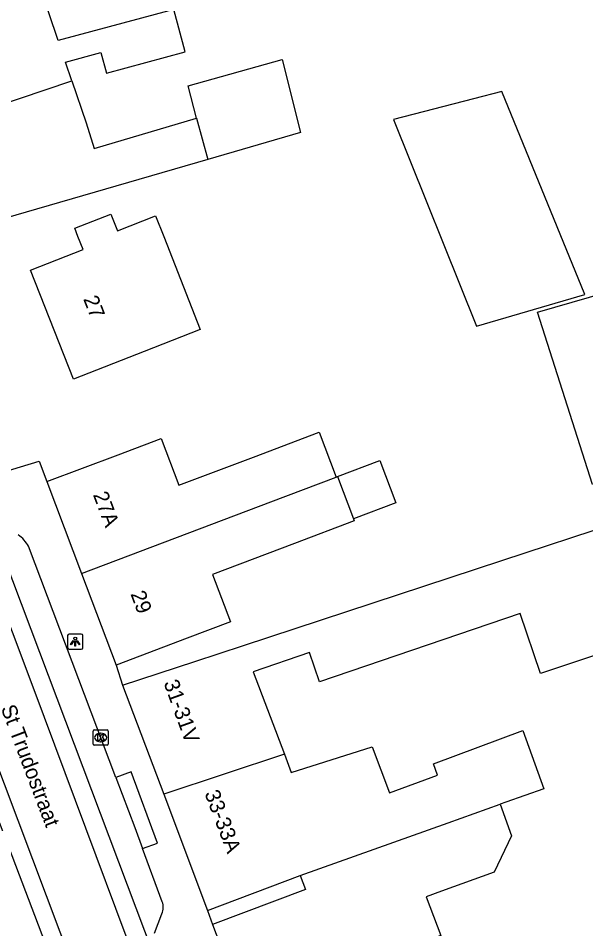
# Model space of a CAD drawing. Extents: x 159377 to 159983, y 382996 to 383595.
# Drawn here: x 159740.4 to 159777.8, y 383204.4 to 383264.4 of the extents above; entities that cross this region are included whole.
import ezdxf

# ---------------------------------------------------------------- set-up
doc = ezdxf.new("R2010")
doc.units = 0
for name, color, linetype in [('IMGEO_Kolk', 7, 'Continuous'), ('IMGEO_Lichtpunt', 7, 'Continuous'), ('IMGEO_Openbare_ruimte_label', 7, 'Continuous'), ('IMGEO_Pand', 7, 'Continuous'), ('IMGEO_Pand_nummerreeks', 7, 'Continuous'), ('IMGEO_Rijbaan_lokaal_gesloten', 7, 'Continuous'), ('IMGEO_Voetpad_open', 7, 'Continuous')]:
    doc.layers.add(name, color=color, linetype=linetype)

msp = doc.modelspace()

# ---------------------------------------------------------------- linework, layer by layer
at = {"layer": 'IMGEO_Kolk'}
for p, q in [((159745.338, 383216.591), (159745.338, 383217.443)), ((159745.413, 383217.517), (159746.265, 383217.517)), ((159746.339, 383217.443), (159746.339, 383216.591)), ((159745.826, 383217.297), (159745.851, 383217.297)), ((159746.265, 383216.517), (159745.413, 383216.517)), ((159745.849, 383216.737), (159745.824, 383216.737))]:
    msp.add_line(p, q, dxfattribs=at)
for points in [[(159745.338, 383216.591), (159745.338, 383217.443)], [(159745.413, 383217.517), (159746.265, 383217.517)], [(159746.339, 383217.443), (159746.339, 383216.591)], [(159745.659, 383217.217), (159745.782, 383217.217), (159745.782, 383217.066), (159745.912, 383217.217), (159746.076, 383217.217), (159745.93, 383217.066), (159746.083, 383216.817), (159745.931, 383216.817), (159745.846, 383216.981), (159745.782, 383216.914), (159745.782, 383216.817), (159745.659, 383216.817), (159745.659, 383217.217)], [(159746.265, 383216.517), (159745.413, 383216.517)]]:
    msp.add_lwpolyline(points, dxfattribs=at)
for centre, start, end in [((159745.415, 383217.441), 91.55205, 178.44795), ((159745.415, 383217.441), 91.55205, 178.44795), ((159746.263, 383217.441), 1.55205, 88.44795), ((159746.263, 383217.441), 1.55205, 88.44795), ((159745.415, 383216.593), 181.55205, 268.44795), ((159745.415, 383216.593), 181.55205, 268.44795), ((159746.263, 383216.593), 271.55205, 358.44795), ((159746.263, 383216.593), 271.55205, 358.44795)]:
    msp.add_arc(centre, 0.0765, start, end, dxfattribs=at)
for centre, major_axis, ratio, start_param, end_param in [((159745.825, 383217.017), (-0.387, 0.002), 0.722429, 4.712389, 7.853982), ((159745.85, 383217.017), (-0.39, 0.002), 0.717154, 1.570796, 4.712389)]:
    msp.add_ellipse(centre, major_axis=major_axis, ratio=ratio, start_param=start_param, end_param=end_param, dxfattribs=at)
at = {"layer": 'IMGEO_Lichtpunt'}
for p, q in [((159743.663, 383223.737), (159743.663, 383222.93)), ((159743.663, 383223.737), (159743.663, 383222.93)), ((159744.565, 383223.832), (159743.757, 383223.832)), ((159744.565, 383223.832), (159743.757, 383223.832)), ((159744.659, 383222.93), (159744.659, 383223.737)), ((159744.659, 383222.93), (159744.659, 383223.737)), ((159743.757, 383222.836), (159744.565, 383222.836)), ((159743.757, 383222.836), (159744.565, 383222.836))]:
    msp.add_line(p, q, dxfattribs=at)
for points in [[(159744.037, 383223.401), (159744.076, 383223.373), (159743.888, 383223.111), (159743.85, 383223.138), (159744.037, 383223.401)], [(159744.249, 383223.373), (159744.287, 383223.4), (159744.474, 383223.138), (159744.435, 383223.11), (159744.249, 383223.373)], [(159744.139, 383223.353), (159744.186, 383223.353), (159744.186, 383223.031), (159744.139, 383223.031), (159744.139, 383223.353)]]:
    msp.add_lwpolyline(points, dxfattribs=at)
msp.add_circle((159744.162, 383223.535), 0.0994, dxfattribs=at)
for centre, start, end in [((159743.757, 383223.737), 90, 180), ((159743.757, 383223.737), 90, 180), ((159744.565, 383223.737), 0, 90), ((159744.565, 383223.737), 0, 90), ((159743.757, 383222.93), 180, 270), ((159743.757, 383222.93), 180, 270), ((159744.565, 383222.93), 270, 0), ((159744.565, 383222.93), 270, 360)]:
    msp.add_arc(centre, 0.0946, start, end, dxfattribs=at)
at = {"layer": 'IMGEO_Pand'}
for points in [[(159743.947, 383260.236), (159743.531, 383261.474), (159745.86, 383262.098), (159746.219, 383260.757), (159751.409, 383262.148), (159750.66, 383264.941), (159743.051, 383262.901), (159741.795, 383266.635), (159740.025, 383266.04), (159737.433, 383265.168), (159737.321, 383265.5), (159734.445, 383264.533), (159729.705, 383262.938)], [(159752.156, 383257.787), (159751.589, 383259.913), (159757.778, 383261.644), (159758.985, 383256.834), (159752.884, 383255.064)], [(159731.97, 383256.207), (159743.947, 383260.236)], [(159743.947, 383260.236), (159744.875, 383257.477), (159745.418, 383255.786), (159752.156, 383257.787)], [(159770.387, 383259.068), (159765.113, 383257.707), (159770.585, 383244.102), (159777.716, 383246.18), (159772.236, 383259.545), (159770.387, 383259.068)], [(159752.156, 383257.787), (159752.884, 383255.064)], [(159752.884, 383255.064), (159734.178, 383249.639)], [(159779.852, 383231.162), (159778.976, 383233.909), (159778.214, 383233.666), (159774.598, 383245.009), (159791.852, 383250), (159802.357, 383253.039), (159803.698, 383250), (159806.873, 383242.801), (159791.339, 383237.85), (159792.18, 383235.211)], [(159752.391, 383243.865), (159748.699, 383242.422), (159744.042, 383240.602), (159741.225, 383247.79), (159744.676, 383249.142), (159744.342, 383250), (159744.129, 383250.542), (159746.505, 383251.472), (159746.938, 383250.368), (159749.457, 383251.355), (159749.987, 383250.002), (159752.391, 383243.865)], [(159792.18, 383235.211), (159806.841, 383240.026), (159809.251, 383232.687), (159774.792, 383221.223), (159773.442, 383225.181), (159760.251, 383220.684), (159759.592, 383222.618), (159755.882, 383221.353), (159757.934, 383215.919)], [(159742.302, 383233.863), (159746.98, 383235.63), (159749.814, 383236.7), (159750.978, 383233.619), (159755.908, 383235.481), (159760.214, 383237.107), (159761.329, 383234.154)], [(159761.427, 383234.191), (159764.212, 383235.244), (159765.266, 383232.457), (159762.48, 383231.405)], [(159761.329, 383234.154), (159761.427, 383234.191)], [(159761.427, 383234.191), (159762.48, 383231.405)], [(159742.302, 383233.863), (159744.582, 383227.825)], [(159744.582, 383227.825), (159757.031, 383232.529), (159761.329, 383234.154)], [(159762.48, 383231.405), (159762.526, 383231.282), (159758.594, 383229.797), (159753.192, 383227.757), (159754.376, 383224.623), (159751.541, 383223.553), (159746.863, 383221.786)], [(159747.281, 383220.465), (159752.032, 383222.025), (159755.231, 383223.076), (159772.254, 383228.667), (159779.852, 383231.162)], [(159744.582, 383227.825), (159746.863, 383221.786)], [(159747.281, 383220.465), (159749.994, 383213.281)], [(159757.934, 383215.919), (159758.385, 383214.724), (159763.709, 383216.409), (159764.856, 383213.372), (159768.02, 383214.544), (159767.744, 383215.291), (159773.636, 383217.473), (159774.999, 383213.641), (159772.505, 383212.755), (159772.133, 383212.623)], [(159757.934, 383215.919), (159749.994, 383213.281)], [(159749.994, 383213.281), (159752.878, 383205.643)], [(159772.133, 383212.623), (159772.886, 383210.551), (159771.733, 383208.162), (159768.271, 383206.897), (159767.264, 383206.529), (159768.224, 383203.986), (159763.734, 383202.29), (159760.001, 383200.88), (159755.323, 383199.113)], [(159758.969, 383207.944), (159768.704, 383211.404), (159772.133, 383212.623)], [(159752.878, 383205.643), (159758.969, 383207.944)], [(159758.969, 383207.944), (159759.318, 383207.022), (159753.208, 383204.715)], [(159753.208, 383204.715), (159755.132, 383199.619)]]:
    msp.add_lwpolyline(points, dxfattribs=at)
at = {"layer": 'IMGEO_Rijbaan_lokaal_gesloten'}
for points in [[(159710.368, 383306.187), (159709.181, 383305.793), (159710.779, 383301.727), (159718.83, 383280.315), (159731.432, 383246.746), (159741.434, 383220.181), (159750.886, 383194.867), (159754.445, 383184.488), (159756.378, 383179.374), (159756.663, 383178.738), (159756.932, 383178.059), (159757.185, 383177.335), (159757.431, 383176.547), (159757.602, 383175.943), (159757.778, 383175.278), (159758.222, 383173.46), (159758.611, 383171.87), (159758.936, 383170.653), (159759.158, 383169.891), (159759.386, 383169.177), (159759.619, 383168.506), (159759.862, 383167.864), (159764.778, 383154.386)], [(159761.692, 383153.309), (159756.491, 383167.459), (159756.285, 383168.079), (159756.086, 383168.744), (159755.886, 383169.472), (159755.67, 383170.327), (159755.202, 383172.274), (159754.831, 383173.7), (159754.417, 383175.141), (159753.971, 383176.559), (159753.48, 383178.004), (159751.397, 383183.638), (159746.908, 383194.293), (159734.857, 383226.26), (159723.406, 383256.576), (159713.205, 383283.99), (159705.436, 383304.551), (159704.228, 383304.153)], [(159749.325, 383202.762), (159738.326, 383231.879)], [(159752.001, 383177.576), (159751.527, 383178.911), (159736.83, 383217.537)]]:
    msp.add_lwpolyline(points, dxfattribs=at)
at = {"layer": 'IMGEO_Voetpad_open'}
for points in [[(159739.343, 383234.457), (159741.794, 383235.213), (159742.302, 383233.863)], [(159746.841, 383214.39), (159741.098, 383229.604)], [(159746.863, 383221.786), (159747.281, 383220.465)], [(159748.598, 383209.709), (159749.574, 383210.07), (159747.836, 383214.759), (159746.841, 383214.39)], [(159746.841, 383214.39), (159748.088, 383211.086), (159748.598, 383209.709)], [(159749.896, 383206.209), (159748.598, 383209.709)], [(159749.384, 383204.142), (159749.86, 383205.424)], [(159752.878, 383205.643), (159753.208, 383204.715)]]:
    msp.add_lwpolyline(points, dxfattribs=at)
for centre, radius, start, end in [((159739.015, 383228.393), 2.409, 30.16386, 54.5877), ((159748.991, 383205.857), 0.971, 333.49787, 21.25065)]:
    msp.add_arc(centre, radius, start, end, dxfattribs=at)

# ---------------------------------------------------------------- texts
at = {"layer": 'IMGEO_Openbare_ruimte_label'}
msp.add_text('St Trudostraat', height=1, rotation=290.73715, dxfattribs=at).set_placement((159739.252, 383218.961))
at = {"layer": 'IMGEO_Pand_nummerreeks'}
for s, rotation, p in [('27', 291.40037, (159744.678, 383245.885)), ('27A', 290.6893, (159745.32, 383233.003)), ('29', 290.6893, (159747.788, 383226.469)), ('31-31V', 289.86424, (159749.971, 383220.621)), ('33-33A', 290.6893, (159752.661, 383213.351))]:
    msp.add_text(s, height=1, rotation=rotation, dxfattribs=at).set_placement(p)

doc.saveas('drawing.dxf')
